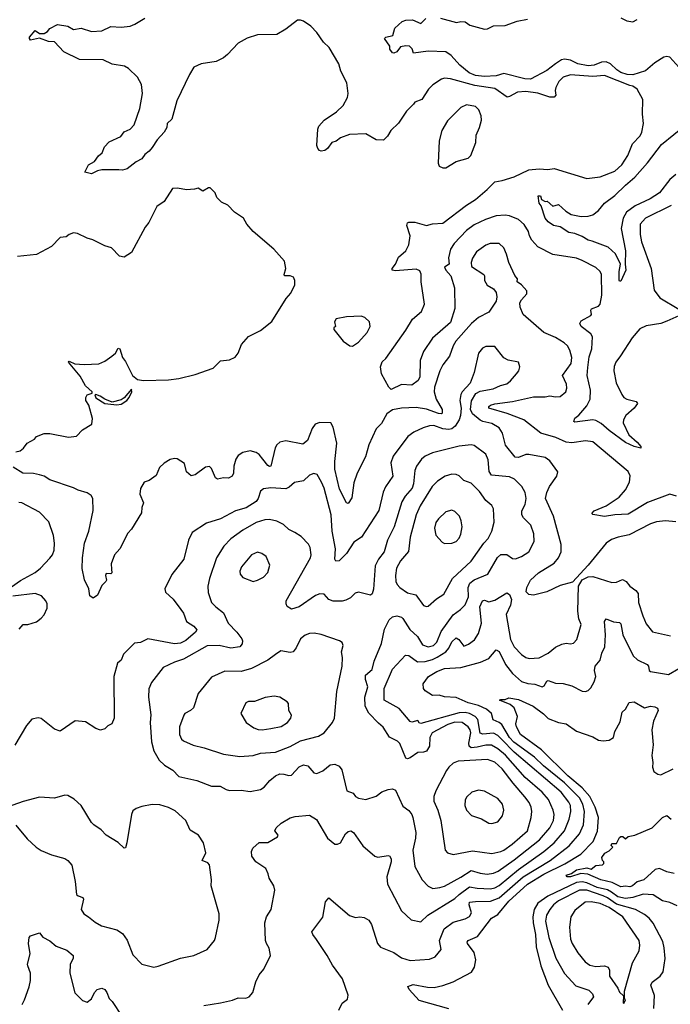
# Model space of a CAD drawing. Extents: x 2056909 to 2160450, y 827444 to 1016825.
# Tile 423 of 501: x 2082681 to 2087068, y 1001565 to 1008203. Entities that reach past the tile are written whole.
import ezdxf

# ---------------------------------------------------------------- set-up
doc = ezdxf.new("R2010")
doc.units = 0

msp = doc.modelspace()

# ---------------------------------------------------------------- linework, layer by layer
at = {"layer": '0CON10XD'}
for points in [[(2087125, 1006207.1), (2087045, 1006170.6), (2087003.3, 1006155), (2086905, 1006138.1), (2086862.2, 1006117.8), (2086811.3, 1006058.7), (2086732.6, 1005937.4), (2086700.4, 1005895), (2086689.2, 1005865), (2086687.9, 1005835), (2086704.1, 1005755), (2086740.5, 1005675), (2086755, 1005655.8), (2086774.6, 1005644.6), (2086837.9, 1005627.9), (2086846, 1005615), (2086824, 1005585), (2086769.4, 1005535), (2086753.6, 1005506.4), (2086751.1, 1005485), (2086787.5, 1005405), (2086844.2, 1005355), (2086870, 1005325), (2086870, 1005315), (2086825, 1005325.6), (2086765, 1005352.9), (2086655, 1005433.5), (2086601.3, 1005481.3), (2086565, 1005500.4), (2086545, 1005504.6), (2086425, 1005489.4), (2086418.6, 1005495), (2086425, 1005515.6), (2086452.1, 1005537.9), (2086505, 1005599.5), (2086527.8, 1005645), (2086530.7, 1005705), (2086508.5, 1005805), (2086511.7, 1005858.3), (2086520.7, 1005929.3), (2086540, 1005985), (2086543.2, 1006065), (2086532.5, 1006085), (2086468.1, 1006135), (2086457.1, 1006155), (2086467.9, 1006172.1), (2086532.4, 1006207.6), (2086536.9, 1006215), (2086531.9, 1006245), (2086537.3, 1006252.7), (2086585, 1006272.1), (2086594.7, 1006285.3), (2086607.5, 1006345), (2086604.6, 1006484.6), (2086595.3, 1006505.3), (2086565, 1006532.5), (2086475, 1006580), (2086435, 1006594.4), (2086275, 1006620.7), (2086175, 1006671.5), (2086135, 1006716.9), (2086119.6, 1006745), (2086112.2, 1006775), (2086082.1, 1006822.1), (2086044.7, 1006854.7), (2085985, 1006880.9), (2085955, 1006885.3), (2085895, 1006879.4), (2085822.7, 1006855), (2085745, 1006818.8), (2085695, 1006781.9), (2085610, 1006695), (2085585.9, 1006655), (2085572.6, 1006597.4), (2085576.2, 1006555), (2085546.2, 1006533.8), (2085554.4, 1006515), (2085588.5, 1006475), (2085613.3, 1006395), (2085614.4, 1006255), (2085585, 1006161.9), (2085465.5, 1006055), (2085404.2, 1005965.8), (2085381.8, 1005905), (2085379.1, 1005795), (2085369.1, 1005770.9), (2085325, 1005738), (2085255, 1005742.5), (2085185, 1005710.3), (2085170, 1005725), (2085119.7, 1005815), (2085113.1, 1005863.1), (2085124.2, 1005895.8), (2085150.5, 1005919.5), (2085285, 1006109.2), (2085330.9, 1006185), (2085390, 1006235), (2085410.9, 1006285), (2085388.8, 1006435), (2085388.2, 1006488.2), (2085379.3, 1006509.3), (2085355, 1006521.6), (2085215, 1006508.8), (2085192.5, 1006515), (2085192.5, 1006525), (2085216.1, 1006553.9), (2085235, 1006602), (2085284.2, 1006645), (2085306, 1006684), (2085313.5, 1006745), (2085291.1, 1006815), (2085295, 1006832.5), (2085305, 1006838), (2085345, 1006836.7), (2085425, 1006815.6), (2085465, 1006826.5), (2085535, 1006830), (2085693.1, 1006953.1), (2085755, 1006991.5), (2085833.1, 1007056.9), (2085885, 1007110), (2085935, 1007117.8), (2086015, 1007142.7), (2086115, 1007191.1), (2086185, 1007197.1), (2086242.1, 1007192.1), (2086285, 1007198.9), (2086505, 1007132.9), (2086595, 1007144.5), (2086695, 1007181.5), (2086740.5, 1007225), (2086782.1, 1007287.9), (2086813.5, 1007365), (2086865, 1007420.8), (2086876.7, 1007445), (2086888, 1007502), (2086881.4, 1007565), (2086882.5, 1007665), (2086844.6, 1007734.6), (2086815, 1007754.5), (2086795, 1007758.2), (2086625, 1007826.1), (2086545, 1007820.3), (2086395, 1007830.8), (2086345, 1007814.4), (2086315.6, 1007785), (2086295.4, 1007745), (2086292, 1007725), (2086297.3, 1007695), (2086285, 1007680), (2086255, 1007681.5), (2086175, 1007708), (2086095, 1007718.8), (2086038.8, 1007715), (2085985, 1007684.4), (2085968.7, 1007681.3), (2085885, 1007739.7), (2085749.5, 1007759.5), (2085585, 1007804.4), (2085545, 1007808), (2085525, 1007802), (2085467, 1007763), (2085437.5, 1007735), (2085392, 1007665), (2085345, 1007645.8), (2085336.6, 1007633.4), (2085290, 1007585), (2085235.6, 1007505), (2085183.6, 1007456.4), (2085161.7, 1007418.3), (2085135, 1007391.2), (2085085, 1007392.5), (2085015, 1007434.3), (2084905, 1007429.5), (2084844.6, 1007405.4), (2084815, 1007383.3), (2084785, 1007374.3), (2084755.8, 1007335), (2084738.3, 1007321.7), (2084715, 1007315.7), (2084701.7, 1007321.7), (2084690.8, 1007335), (2084685.8, 1007355), (2084690.8, 1007465), (2084698, 1007485), (2084734.4, 1007525.6), (2084817.9, 1007582.1), (2084862.9, 1007625), (2084892, 1007678), (2084897.1, 1007705), (2084887, 1007777), (2084846.9, 1007855), (2084833.3, 1007905), (2084767.3, 1008015), (2084730.7, 1008050.7), (2084685, 1008115.8), (2084645, 1008158.6), (2084595, 1008193.1), (2084575, 1008200), (2084555, 1008198.6), (2084475, 1008138.2), (2084415, 1008102.2), (2084285, 1008100), (2084215, 1008078.5), (2084155, 1008043.8), (2084083, 1007967), (2084055, 1007945.3), (2084005, 1007920.5), (2083905, 1007904.2), (2083855, 1007882), (2083825, 1007833.3), (2083740.6, 1007655), (2083707.2, 1007532.8), (2083676.4, 1007503.6), (2083672.5, 1007475), (2083655, 1007444), (2083607.6, 1007392.4), (2083575, 1007340), (2083555, 1007316), (2083525.5, 1007294.5), (2083505.5, 1007264.5), (2083466.7, 1007245), (2083405, 1007196.7), (2083375, 1007188.8), (2083350.7, 1007190.7), (2083235, 1007190), (2083205, 1007184), (2083165, 1007163.3), (2083120, 1007175), (2083146.1, 1007223.9), (2083185, 1007246.7), (2083213.3, 1007285), (2083236.7, 1007305), (2083253.9, 1007346.1), (2083285, 1007380), (2083363.3, 1007415), (2083385, 1007446.2), (2083425.6, 1007464.4), (2083453.8, 1007495), (2083491.4, 1007605), (2083509.5, 1007705), (2083502.5, 1007765), (2083476.2, 1007815), (2083414.5, 1007874.5), (2083388.3, 1007888.3), (2083303.7, 1007903.7), (2083245, 1007931.5), (2083083.3, 1007935), (2082978.8, 1007985), (2082915, 1008054), (2082875, 1008056), (2082815, 1008078.8), (2082755, 1008064), (2082746.7, 1008075), (2082747.5, 1008085), (2082785, 1008130), (2082815, 1008110), (2082845, 1008108.8), (2082867.7, 1008122.3), (2082885, 1008143.3), (2082935, 1008170), (2083005, 1008160), (2083045, 1008136.2), (2083095, 1008145.7), (2083165, 1008122.5), (2083235, 1008127.5), (2083295, 1008156.2), (2083365, 1008152), (2083425, 1008159.2), (2083458.3, 1008171.7), (2083525, 1008213.3)], [(2086295, 1007905.3), (2086235, 1007860.4), (2086125, 1007801.6), (2086086.7, 1007805), (2085945, 1007840.4), (2085895, 1007824.1), (2085815, 1007819.4), (2085755, 1007827.5), (2085712.7, 1007845), (2085648.8, 1007895), (2085590.9, 1007960.9), (2085555, 1007987.1), (2085435, 1007990), (2085337.5, 1007977.5), (2085327, 1008007), (2085310, 1008025), (2085285, 1008027.5), (2085249.3, 1008020.7), (2085225, 1007986.7), (2085205, 1007976.7), (2085195, 1007980), (2085177.5, 1008005), (2085177.5, 1008025), (2085140, 1008075), (2085150, 1008085), (2085197.5, 1008095), (2085210, 1008145), (2085259.5, 1008190.5), (2085285, 1008200), (2085330.7, 1008200.7), (2085385, 1008177.5), (2085419.3, 1008210.7)], [(2085517.5, 1008212.5), (2085627, 1008183), (2085655, 1008190), (2085685, 1008187.5), (2085716.1, 1008166.1), (2085815, 1008138), (2085835, 1008140), (2085875, 1008161.2), (2085955, 1008163.3), (2086035, 1008193.8), (2086105, 1008206)], [(2086735, 1008216.2), (2086775, 1008194.3), (2086815, 1008187.5), (2086843.8, 1008205)], [(2087145, 1007861.1), (2087065, 1007949.4), (2087045, 1007954.4), (2087025, 1007949.5), (2086965, 1007912.6), (2086901.4, 1007858.6), (2086815, 1007830), (2086776.7, 1007833.3), (2086735, 1007847.4), (2086706.9, 1007865), (2086664.9, 1007904.9), (2086635, 1007919.1), (2086605, 1007916.2), (2086555, 1007895.2), (2086515, 1007892.6), (2086445, 1007904.5), (2086395, 1007928.8), (2086355, 1007937.2), (2086335, 1007931.9), (2086295, 1007905.3)], [(2085555, 1007203.3), (2085625, 1007247.5), (2085705, 1007268.8), (2085722.7, 1007287.3), (2085756, 1007375), (2085758, 1007425), (2085782, 1007475), (2085795.8, 1007525), (2085792.5, 1007555), (2085777.5, 1007595), (2085755, 1007617.8), (2085695, 1007628.2), (2085655, 1007611.4), (2085565, 1007520), (2085527.5, 1007455), (2085510, 1007385), (2085502.5, 1007235), (2085510, 1007215), (2085533.9, 1007203.9), (2085555, 1007203.3)], [(2087105, 1007160), (2087066, 1007125), (2086995.4, 1007035), (2086931.5, 1006995), (2086831.3, 1006948.7), (2086772.5, 1006905), (2086750, 1006865), (2086737.8, 1006795), (2086766.8, 1006645), (2086764, 1006555), (2086769.2, 1006515), (2086735, 1006440), (2086725, 1006440), (2086724.2, 1006445), (2086723.3, 1006505), (2086732.9, 1006555), (2086698.5, 1006625), (2086649, 1006669), (2086540.5, 1006710.5), (2086515, 1006717.1), (2086475, 1006741.2), (2086425, 1006760.5), (2086385, 1006768), (2086325, 1006806), (2086280, 1006815), (2086245, 1006840), (2086224.3, 1006865), (2086197.3, 1006947.3), (2086183.3, 1006965), (2086177.5, 1007015), (2086192.5, 1007015), (2086200.7, 1006990.7), (2086225, 1006977.5), (2086238.3, 1006978.3), (2086275, 1006946.7), (2086315, 1006956.2), (2086362.7, 1006912.7), (2086399.5, 1006889.5), (2086466.8, 1006876.8), (2086515, 1006877.8), (2086545, 1006887.5), (2086585, 1006916.9), (2086625, 1006966.9), (2086695, 1007017.1), (2086765, 1007088), (2086828.7, 1007141.3), (2086915, 1007237.8), (2087009.7, 1007360.3), (2087174.2, 1007495.8)], [(2083865, 1005810.8), (2083985, 1005853.8), (2084035, 1005902.5), (2084095, 1005908.8), (2084135, 1005926.7), (2084153.8, 1005955), (2084177.7, 1006012.3), (2084225, 1006066.7), (2084305, 1006108), (2084381.7, 1006168.3), (2084477.7, 1006322.3), (2084510.5, 1006359.5), (2084536.7, 1006415), (2084536.7, 1006445), (2084527.7, 1006467.7), (2084505.7, 1006475.7), (2084466.4, 1006476.4), (2084463.8, 1006485), (2084476.7, 1006525), (2084466.7, 1006575), (2084395.7, 1006655.7), (2084256.2, 1006775), (2084213.8, 1006825), (2084191.2, 1006865), (2084128.8, 1006905), (2084085, 1006952.5), (2084042.5, 1006972.5), (2084010, 1007005), (2084000, 1007035), (2083965, 1007070), (2083955, 1007070), (2083915, 1007047.5), (2083885, 1007067.5), (2083860.7, 1007059.3), (2083805, 1007056.2), (2083745, 1007067.5), (2083712.5, 1007065), (2083655, 1006976.2), (2083605, 1006943.3), (2083552.5, 1006835), (2083527.5, 1006805), (2083436.1, 1006633.9), (2083385, 1006602.5), (2083355, 1006607.5), (2083300, 1006665), (2083255, 1006677.5), (2083175, 1006718.8), (2083135, 1006730), (2083071.7, 1006761.7), (2083045, 1006765.8), (2083015, 1006753.8), (2082995, 1006738), (2082955, 1006733.8), (2082895.6, 1006674.4), (2082795, 1006620), (2082665.6, 1006605.6)], [(2087075, 1006950.5), (2086901.4, 1006865), (2086865.6, 1006825), (2086865.4, 1006755), (2086873.9, 1006705), (2086938.8, 1006525), (2086959.1, 1006379.1), (2086998.3, 1006328.3), (2087125, 1006251.4)], [(2087110, 1004990), (2087065, 1005004.5), (2086915, 1004948.9), (2086785, 1004868.5), (2086695, 1004865.4), (2086625, 1004854.4), (2086546.4, 1004866.4), (2086540, 1004875), (2086555, 1004891.2), (2086635, 1004925.6), (2086722.5, 1004985), (2086765, 1005032.5), (2086792.9, 1005085), (2086797, 1005127), (2086785, 1005156.2), (2086545, 1005356.9), (2086495.4, 1005364.6), (2086405, 1005349.2), (2086366, 1005355), (2086296, 1005386), (2086195, 1005414.6), (2086080, 1005505), (2085967.6, 1005547.6), (2085843.6, 1005585), (2085843.6, 1005595), (2085855, 1005603.6), (2085885, 1005614), (2086005, 1005629.5), (2086145, 1005660.4), (2086225, 1005660.5), (2086255, 1005666.4), (2086295, 1005660), (2086325, 1005663.5), (2086364.2, 1005695), (2086371.1, 1005718.9), (2086368.9, 1005745), (2086341.1, 1005805), (2086399.5, 1005885), (2086403.6, 1005925), (2086390.6, 1005975), (2086374.2, 1006005), (2086352.5, 1006025), (2086295, 1006060.5), (2086214.7, 1006094.7), (2086075.6, 1006215), (2086056.1, 1006263.9), (2086054, 1006295), (2086063.8, 1006315), (2086100.8, 1006355), (2086100.6, 1006375), (2086065.4, 1006415.4), (2086036.7, 1006435), (2086037.5, 1006455), (2086019.3, 1006479.3), (2085978.6, 1006565), (2085963.2, 1006623.2), (2085945, 1006663.8), (2085913.5, 1006693.5), (2085854.1, 1006694.1), (2085825, 1006681.9), (2085761.7, 1006638.3), (2085734.3, 1006595), (2085725.6, 1006565), (2085728.6, 1006538.6), (2085811.2, 1006485), (2085816.2, 1006475), (2085814.2, 1006445), (2085833.5, 1006413.5), (2085875, 1006388.8), (2085894.5, 1006364.5), (2085899.5, 1006335), (2085892.9, 1006305), (2085845, 1006230.8), (2085775, 1006194.2), (2085728.1, 1006155), (2085622.2, 1006035), (2085604.4, 1006005), (2085580, 1005935), (2085534.4, 1005875), (2085514.6, 1005835), (2085478.9, 1005725), (2085476, 1005695), (2085489.6, 1005645), (2085529.2, 1005575), (2085529.8, 1005550.2), (2085524.5, 1005545.5), (2085505, 1005547.5), (2085425, 1005577.3), (2085355, 1005588.4), (2085255, 1005584.5), (2085195, 1005571.8), (2085156.4, 1005545), (2085119.8, 1005480.2), (2085084.2, 1005445), (2085035.9, 1005335.9), (2085012.5, 1005255), (2084956.9, 1005145), (2084935, 1005080), (2084920.6, 1004979.4), (2084895, 1004942), (2084884.4, 1004945), (2084837.4, 1005037.4), (2084806.1, 1005173.9), (2084805.7, 1005224.3), (2084818.7, 1005348.7), (2084794.2, 1005455), (2084778.8, 1005485), (2084705, 1005487.9), (2084673.1, 1005475), (2084652.6, 1005447.4), (2084621.1, 1005365), (2084589.4, 1005340.6), (2084475, 1005363.6), (2084435, 1005354.4), (2084415, 1005337.1), (2084404.1, 1005315.9), (2084375, 1005192), (2084365, 1005190), (2084355, 1005198.1), (2084319.8, 1005239.7), (2084295, 1005270.6), (2084275, 1005284.4), (2084234.3, 1005295.7), (2084185, 1005285.7), (2084155, 1005265.7), (2084139.1, 1005240.9), (2084125, 1005192.5), (2084123.3, 1005145), (2084114.5, 1005125.5), (2084088.3, 1005111.7), (2084055, 1005113.6), (2084015.8, 1005105.8), (2084000.8, 1005115), (2083975, 1005177.5), (2083960, 1005190), (2083935, 1005186.2), (2083865, 1005134.3), (2083837.7, 1005127.7), (2083806.2, 1005155), (2083791.7, 1005211.7), (2083742, 1005242), (2083725, 1005245.6), (2083695, 1005238.2), (2083655, 1005213.8), (2083622.7, 1005185), (2083600.5, 1005129.5), (2083555, 1005096.2), (2083520, 1005085), (2083495, 1005043.3), (2083491.8, 1005005), (2083516.2, 1004945), (2083503.8, 1004915), (2083501.7, 1004878.3), (2083435, 1004767.5), (2083409.3, 1004740.7), (2083356, 1004635), (2083320, 1004595), (2083297.5, 1004535), (2083299.3, 1004499.3), (2083302.5, 1004475), (2083295, 1004467.5), (2083265, 1004470), (2083260, 1004455), (2083267.5, 1004425), (2083262.5, 1004415), (2083235, 1004387.5), (2083205, 1004322.5), (2083177, 1004303), (2083155, 1004320), (2083146.2, 1004365), (2083117.3, 1004427.3), (2083103.2, 1004503.2), (2083104.6, 1004575), (2083118.2, 1004675), (2083147.5, 1004755), (2083175.8, 1004895), (2083173.8, 1004975), (2083163.3, 1004995), (2083135, 1005012.5), (2083075, 1005031.5), (2083045, 1005047.5), (2082885, 1005100.4), (2082845, 1005125.5), (2082815, 1005135.6), (2082775, 1005144.4), (2082703.3, 1005145), (2082636.6, 1005186.6)], [(2084925, 1006002.9), (2084965, 1006028.6), (2085025, 1006093.8), (2085044, 1006135), (2085040, 1006165), (2085007.5, 1006195), (2084983.6, 1006203.6), (2084885, 1006198.8), (2084815, 1006186.2), (2084803.6, 1006166.4), (2084810, 1006135), (2084800, 1006125), (2084800, 1006115), (2084862.5, 1006035), (2084907.5, 1006005), (2084925, 1006002.9)], [(2087105, 1004817.8), (2087035, 1004824.4), (2086975, 1004816.7), (2086935, 1004804.5), (2086790.2, 1004729.8), (2086716.7, 1004715), (2086671.7, 1004698.3), (2086635, 1004674.2), (2086514.2, 1004525.8), (2086408.3, 1004411.7), (2086325, 1004388.6), (2086235, 1004345.5), (2086145, 1004324.4), (2086115, 1004328), (2086096.2, 1004345), (2086100.8, 1004375), (2086125.7, 1004425), (2086178.6, 1004475), (2086285, 1004538.2), (2086315.3, 1004574.7), (2086332.1, 1004615), (2086332.9, 1004665), (2086280.8, 1004855), (2086227.1, 1004975), (2086235, 1005016), (2086254.7, 1005055.3), (2086304, 1005125), (2086308.8, 1005155), (2086255, 1005230), (2086225, 1005251.1), (2086115, 1005272.7), (2086095, 1005270.9), (2086045, 1005250.9), (2086023.1, 1005253.1), (2085956.8, 1005335), (2085937.5, 1005415), (2085915, 1005451.1), (2085865, 1005480.3), (2085805, 1005493.7), (2085785, 1005504.1), (2085735.4, 1005545), (2085720, 1005575), (2085727.7, 1005632.3), (2085757.8, 1005682.2), (2085785, 1005699.5), (2085874.6, 1005714.6), (2085922.7, 1005737.2), (2085965, 1005749.1), (2085991.1, 1005768.9), (2086031.4, 1005815), (2086045.8, 1005835), (2086053.3, 1005863.3), (2086043.8, 1005893.8), (2085975, 1005906.5), (2085945, 1005923.3), (2085885, 1006000), (2085825, 1005999.4), (2085801.7, 1005988.3), (2085775.4, 1005955), (2085745.3, 1005824.7), (2085717.9, 1005752.1), (2085665.8, 1005695), (2085656.7, 1005675), (2085649.4, 1005635), (2085658.5, 1005585), (2085653.1, 1005535), (2085644.1, 1005505), (2085616.5, 1005463.5), (2085595.9, 1005444.1), (2085575, 1005439.8), (2085535, 1005445.7), (2085473.5, 1005466.5), (2085444.7, 1005465.3), (2085402.1, 1005452.1), (2085337.8, 1005422.2), (2085297.7, 1005392.3), (2085199.8, 1005260.2), (2085183.3, 1005215), (2085196.5, 1005125), (2085147.1, 1005052.9), (2085131.4, 1005018.6), (2085101.9, 1004895), (2084985, 1004714), (2084935, 1004680.8), (2084885.5, 1004605), (2084835, 1004555.6), (2084812.7, 1004552.7), (2084805.8, 1004565), (2084811.6, 1004635), (2084787.7, 1004755), (2084781.9, 1004865), (2084735, 1005043.8), (2084715.5, 1005085), (2084686.2, 1005136.2), (2084665, 1005144.3), (2084635, 1005133.1), (2084595, 1005094.4), (2084535, 1005081.9), (2084499.2, 1005050.8), (2084475, 1005039.3), (2084374, 1005046), (2084325, 1005041.1), (2084304.6, 1005025.4), (2084290, 1004975), (2084276.2, 1004955), (2084208.8, 1004911.2), (2084137.3, 1004892.7), (2084035, 1004837.5), (2083941.1, 1004808.9), (2083845, 1004746), (2083818.6, 1004695), (2083788.6, 1004565), (2083706.8, 1004463.2), (2083660, 1004365), (2083665, 1004343.3), (2083717, 1004297), (2083767.5, 1004227.5), (2083785, 1004202), (2083806.7, 1004146.7), (2083855, 1004114.2), (2083875, 1004090), (2083867.1, 1004075), (2083801.1, 1004018.9), (2083765, 1003998.9), (2083725, 1003994.3), (2083545, 1004028.6), (2083495.8, 1004004.2), (2083455, 1004000), (2083382, 1003925), (2083365.5, 1003884.5), (2083340, 1003865), (2083316.9, 1003775), (2083317.5, 1003495), (2083302.5, 1003455), (2083275, 1003443.3), (2083255, 1003423.3), (2083225, 1003413.8), (2083195, 1003423.8), (2083125, 1003470), (2083055, 1003476.7), (2082955, 1003406.7), (2082915, 1003420), (2082825, 1003492.5), (2082805, 1003496.7), (2082763, 1003487), (2082726, 1003445), (2082647.6, 1003312.4)], [(2082655, 1005288.8), (2082683.6, 1005296.4), (2082705.9, 1005314.1), (2082731.7, 1005348.3), (2082780, 1005375), (2082795, 1005392.5), (2082845, 1005412.5), (2082885, 1005413.3), (2083009.5, 1005389.5), (2083063.9, 1005396.1), (2083105, 1005437.5), (2083167.5, 1005475), (2083172.5, 1005515), (2083146.7, 1005605), (2083127.5, 1005635), (2083126.7, 1005655), (2083136.4, 1005673.6), (2083170, 1005685), (2083168.8, 1005695), (2083123.9, 1005733.9), (2083088.8, 1005798.8), (2083010, 1005895), (2083015, 1005900), (2083053.9, 1005883.9), (2083115, 1005877.5), (2083215, 1005883.3), (2083255, 1005900), (2083302.5, 1005935), (2083326.7, 1005955), (2083345, 1005988.8), (2083356.2, 1005985), (2083373.3, 1005925), (2083395, 1005897.5), (2083441.2, 1005805), (2083475, 1005776.2), (2083515, 1005770.8), (2083685, 1005775.8), (2083755, 1005784.2), (2083865, 1005810.8)], [(2083335, 1005606.2), (2083365, 1005610.3), (2083402.9, 1005635), (2083420, 1005655), (2083436.9, 1005695), (2083435, 1005712.5), (2083385, 1005652.9), (2083365, 1005641.1), (2083305, 1005623.3), (2083254.5, 1005644.5), (2083223.3, 1005665), (2083195, 1005675.6), (2083187, 1005673), (2083193.5, 1005653.5), (2083255, 1005615.7), (2083335, 1005606.2)], [(2085466.2, 1002346.2), (2085515, 1002353.9), (2085545, 1002362.9), (2085655, 1002421.8), (2085725, 1002468), (2085785, 1002449.3), (2085833.6, 1002443.6), (2085875, 1002449.4), (2085907.8, 1002462.2), (2086015, 1002538.6), (2086185.9, 1002675), (2086256.6, 1002755), (2086281.6, 1002805), (2086284.7, 1002844.7), (2086279.3, 1002875), (2086247.5, 1002945), (2086203.9, 1002995), (2086090.6, 1003095), (2085956.6, 1003245), (2085905, 1003287.8), (2085861.5, 1003311.5), (2085825, 1003312.6), (2085765, 1003297.8), (2085725, 1003294.3), (2085712.6, 1003305), (2085710.4, 1003325), (2085722.2, 1003395), (2085718.1, 1003415), (2085705, 1003435.4), (2085664.2, 1003464.2), (2085615, 1003466.4), (2085568.5, 1003451.5), (2085462.5, 1003395), (2085447.4, 1003365), (2085444.1, 1003305), (2085425, 1003271.8), (2085405, 1003264.5), (2085365, 1003262.7), (2085315, 1003226.2), (2085295, 1003221.2), (2085285.4, 1003225.4), (2085243.8, 1003323.8), (2085228.2, 1003338.2), (2085175.8, 1003365.8), (2085133.1, 1003433.1), (2085099.6, 1003459.6), (2085035, 1003528.6), (2085010, 1003575), (2085009.1, 1003635), (2085027.9, 1003705), (2085013.9, 1003755), (2085013.6, 1003785), (2085057.6, 1003822.4), (2085071.3, 1003878.7), (2085121.6, 1003998.4), (2085142.1, 1004095), (2085172.5, 1004157.5), (2085195, 1004177.8), (2085225, 1004183.3), (2085254.6, 1004174.6), (2085265.3, 1004165.3), (2085312.8, 1004092.8), (2085364.6, 1004045), (2085398, 1003988), (2085435, 1003974.2), (2085472.5, 1003985), (2085493.7, 1004006.3), (2085522.6, 1004077.4), (2085605, 1004191.5), (2085654.1, 1004225.9), (2085685, 1004258.1), (2085708.2, 1004311.8), (2085705.2, 1004375), (2085716.2, 1004403.8), (2085745, 1004426.8), (2085836.7, 1004465), (2085903, 1004577), (2085925, 1004598.2), (2085965, 1004598.5), (2086005, 1004571.4), (2086025, 1004568.9), (2086065, 1004584.4), (2086113.8, 1004615), (2086150.6, 1004685), (2086147.5, 1004737.5), (2086126.9, 1004795), (2086077.3, 1004845), (2086066.9, 1004865), (2086067.9, 1004892.1), (2086088.8, 1004935), (2086096.8, 1004975), (2086088.9, 1005015), (2086066.9, 1005056.9), (2086017.5, 1005105), (2085985, 1005121.5), (2085861.7, 1005131.7), (2085847.1, 1005157.1), (2085840.5, 1005235), (2085823.6, 1005273.6), (2085745, 1005331.9), (2085725, 1005337.8), (2085645, 1005327.3), (2085465, 1005282.7), (2085415, 1005259.4), (2085390.2, 1005239.8), (2085357.4, 1005192.6), (2085345, 1005163.8), (2085335.8, 1005075), (2085327.1, 1005045), (2085279.9, 1004990.1), (2085257.4, 1004952.6), (2085206.1, 1004783.9), (2085160.7, 1004695), (2085138.5, 1004615), (2085100, 1004565), (2085078.7, 1004521.3), (2085066.1, 1004363.9), (2085056.9, 1004333.1), (2085046.8, 1004323.2), (2084965, 1004344.2), (2084943.1, 1004336.9), (2084910.8, 1004305), (2084880.6, 1004289.4), (2084855, 1004282.7), (2084795, 1004283.5), (2084765, 1004294.4), (2084735, 1004329.4), (2084705, 1004332.7), (2084675, 1004320.4), (2084565, 1004244.6), (2084515, 1004228.6), (2084485, 1004246.7), (2084477.5, 1004265), (2084478.1, 1004285), (2084641.5, 1004575), (2084646.7, 1004595), (2084640.6, 1004645), (2084628.3, 1004668.3), (2084579.3, 1004719.3), (2084536.8, 1004746.8), (2084496.2, 1004765), (2084459.8, 1004799.8), (2084415, 1004823.1), (2084365, 1004834.4), (2084335, 1004831.2), (2084275, 1004813.1), (2084185, 1004762.7), (2084105.9, 1004704.1), (2084056.6, 1004653.4), (2084008.2, 1004575), (2083961.1, 1004435), (2083950.6, 1004385), (2083951.3, 1004341.3), (2083974.3, 1004275), (2084002.9, 1004245), (2084055.5, 1004205), (2084087.8, 1004135), (2084144.4, 1004075), (2084178.6, 1004028.6), (2084184.4, 1004015), (2084182.2, 1003995), (2084165, 1003974.5), (2084105, 1003966.5), (2084025.3, 1003984.7), (2083945, 1003982.2), (2083785, 1003890.9), (2083725, 1003871.1), (2083648.8, 1003835), (2083570.8, 1003735), (2083553, 1003693), (2083549.1, 1003635), (2083566.4, 1003516.4), (2083560.4, 1003465), (2083570.4, 1003335), (2083584.7, 1003274.7), (2083621.1, 1003211.1), (2083658.3, 1003178.3), (2083714.6, 1003144.6), (2083755, 1003101.4), (2083875, 1003074.3), (2083975, 1003035.6), (2084032.5, 1003035), (2084072.4, 1003012.4), (2084095, 1003006.9), (2084175, 1003010), (2084235, 1003000), (2084305, 1003013.5), (2084330.2, 1003029.8), (2084368.9, 1003075), (2084405, 1003105.5), (2084435, 1003119.5), (2084462.7, 1003117.3), (2084495, 1003108.1), (2084515, 1003111.1), (2084565, 1003166.9), (2084595, 1003178.6), (2084625, 1003172.5), (2084665, 1003125.8), (2084685, 1003120.6), (2084725, 1003140), (2084775, 1003178.9), (2084805, 1003184.4), (2084835, 1003170), (2084852.5, 1003145), (2084888.1, 1003005), (2084928.7, 1002988.7), (2084946.4, 1002966.4), (2084965, 1002955.6), (2085015, 1002945.6), (2085085, 1002967.8), (2085122.2, 1002997.8), (2085165, 1003014.4), (2085195, 1003018.1), (2085215, 1003009.2), (2085265, 1002900), (2085305, 1002870.8), (2085325.6, 1002845), (2085332.7, 1002825), (2085352.8, 1002722.8), (2085350.9, 1002685), (2085331.2, 1002605), (2085345, 1002493.3), (2085394.4, 1002405), (2085435, 1002362.2), (2085466.2, 1002346.2)], [(2085425, 1004246), (2085435, 1004250), (2085491.3, 1004298.7), (2085540.2, 1004329.8), (2085599.6, 1004435), (2085725, 1004552.7), (2085811.1, 1004675), (2085840, 1004705), (2085864.3, 1004755), (2085880, 1004815), (2085875.5, 1004905.5), (2085865, 1004928), (2085825, 1004962.5), (2085782.1, 1005022.1), (2085725, 1005078.5), (2085675, 1005096.4), (2085645, 1005128.5), (2085625, 1005137.5), (2085595, 1005138.9), (2085550, 1005125), (2085497.4, 1005092.6), (2085463.2, 1005056.8), (2085380.9, 1004925), (2085354.1, 1004865), (2085313.9, 1004715), (2085301.8, 1004618.2), (2085250, 1004555), (2085222.3, 1004505), (2085214.6, 1004455), (2085217.5, 1004415), (2085225.6, 1004395), (2085244, 1004374), (2085295, 1004338.8), (2085352, 1004325), (2085405, 1004253.8), (2085425, 1004246)], [(2082586.6, 1004353.4), (2082687.3, 1004422.7), (2082785, 1004476.9), (2082820.8, 1004505), (2082885, 1004572), (2082902.5, 1004595), (2082913.2, 1004626.8), (2082915.5, 1004674.5), (2082909.1, 1004725), (2082878.6, 1004818.6), (2082815, 1004882.9), (2082695, 1004945.6), (2082675, 1004947.1)], [(2085545, 1004672), (2085595, 1004674), (2085625, 1004686), (2085645, 1004708), (2085656.7, 1004735), (2085664.4, 1004785), (2085658.9, 1004825), (2085647.5, 1004855), (2085615, 1004887.5), (2085595, 1004897.1), (2085555.5, 1004884.5), (2085505, 1004838), (2085486.4, 1004813.6), (2085478.1, 1004775), (2085487.6, 1004727.6), (2085529.7, 1004679.7), (2085545, 1004672)], [(2084255, 1004416.2), (2084285, 1004424), (2084324.2, 1004445.8), (2084354.1, 1004475.9), (2084368.8, 1004525), (2084344.2, 1004584.2), (2084313.3, 1004605), (2084285, 1004614.2), (2084244.3, 1004595), (2084177.8, 1004515), (2084164.4, 1004485), (2084167.1, 1004465), (2084185, 1004442.9), (2084255, 1004416.2)], [(2084539.4, 1002830.6), (2084635, 1002841.2), (2084682.3, 1002812.3), (2084756.4, 1002686.4), (2084805, 1002645.8), (2084825, 1002644.2), (2084843.8, 1002655), (2084878.6, 1002715), (2084895, 1002729.4), (2084915, 1002734), (2084933, 1002723), (2084994.6, 1002634.6), (2085075, 1002564.2), (2085095, 1002557.5), (2085165, 1002569.2), (2085175.7, 1002565.7), (2085185.5, 1002545.5), (2085185.6, 1002525.6), (2085155.7, 1002425), (2085160.8, 1002375), (2085255.5, 1002195), (2085320, 1002135), (2085385, 1002121.2), (2085433.1, 1002166.9), (2085615, 1002278.7), (2085644, 1002306), (2085715, 1002357.2), (2085765, 1002348.5), (2085855, 1002344.3), (2085885, 1002349.8), (2085915, 1002365.2), (2086045, 1002474.8), (2086215.3, 1002595), (2086285, 1002653.6), (2086355, 1002733.8), (2086386.7, 1002813.3), (2086396.7, 1002865), (2086394.8, 1002905), (2086385, 1002927.5), (2086332.1, 1002995), (2086015, 1003264.5), (2085931.2, 1003351.2), (2085905, 1003378.4), (2085875, 1003392.3), (2085805, 1003387.4), (2085785, 1003393.5), (2085770.7, 1003485), (2085752.2, 1003505), (2085715, 1003526.5), (2085685, 1003532.9), (2085645, 1003529.8), (2085385, 1003457.3), (2085375, 1003462), (2085365, 1003479.2), (2085325, 1003468), (2085315, 1003472), (2085239.9, 1003559.9), (2085139.6, 1003615), (2085138.1, 1003695), (2085194.8, 1003825.2), (2085281.9, 1003918.1), (2085305, 1003915.6), (2085363.8, 1003873.8), (2085415, 1003875.7), (2085465, 1003888.8), (2085495.4, 1003904.6), (2085555, 1003941.4), (2085574.3, 1003965.7), (2085595, 1004008.2), (2085625, 1004035.5), (2085643.1, 1004025), (2085675, 1003980.6), (2085707.6, 1003992.4), (2085747.1, 1004022.9), (2085774.6, 1004065), (2085794.7, 1004135.3), (2085783.3, 1004245), (2085801.4, 1004285), (2085815, 1004288.6), (2085845, 1004278.5), (2085885, 1004288.9), (2085965, 1004339.2), (2085985, 1004328.8), (2085996.4, 1004295), (2085990.3, 1004255), (2085962.1, 1004192.1), (2085990.4, 1004025), (2086016.4, 1003975), (2086065, 1003922.5), (2086095, 1003902.7), (2086116.4, 1003896.4), (2086185, 1003900), (2086245, 1003932.1), (2086295, 1003972.1), (2086337.6, 1003992.4), (2086365, 1004000.6), (2086395, 1003996), (2086415, 1004000), (2086438.6, 1004025), (2086466.4, 1004126.4), (2086451.1, 1004165), (2086444.5, 1004214.5), (2086450, 1004385), (2086475, 1004427.5), (2086515, 1004446.7), (2086545, 1004448.8), (2086675, 1004408.6), (2086705, 1004411.4), (2086745, 1004428.9), (2086771.4, 1004415), (2086795, 1004384.4), (2086834.7, 1004354.7), (2086850.9, 1004335), (2086854.4, 1004275), (2086881.9, 1004185), (2086905, 1004131.2), (2086947.1, 1004077.1), (2087068.8, 1004048.8)], [(2082676.7, 1004095), (2082704.3, 1004125.7), (2082735, 1004125.8), (2082795, 1004144.2), (2082825, 1004168), (2082845, 1004191.2), (2082865.6, 1004235), (2082865.6, 1004265), (2082857.8, 1004285), (2082827.8, 1004317.8), (2082785, 1004335.3), (2082635, 1004316.9)], [(2086107.4, 1003727.4), (2086153.9, 1003723.9), (2086205, 1003705.7), (2086217.9, 1003712.1), (2086235, 1003744.2), (2086245, 1003748.1), (2086295, 1003730.4), (2086345, 1003727.5), (2086405, 1003713.3), (2086475, 1003676), (2086496.1, 1003673.9), (2086515, 1003681.2), (2086531.7, 1003698.3), (2086555, 1003740), (2086565.5, 1003775), (2086558.1, 1003815), (2086561.4, 1003845), (2086594.2, 1003885.8), (2086606.9, 1003933.1), (2086626.9, 1003975), (2086631.3, 1004055), (2086624.5, 1004145.5), (2086635, 1004164), (2086685, 1004143.1), (2086725, 1004139.2), (2086735, 1004130), (2086749.2, 1004055), (2086818.5, 1003915), (2086846.9, 1003886.9), (2086913.1, 1003855), (2086921.9, 1003845), (2086926.7, 1003815), (2086935, 1003808.8), (2087055, 1003788.9), (2087125, 1003828.1)], [(2084165, 1003236.2), (2084255, 1003243.2), (2084305, 1003257.4), (2084405, 1003264.6), (2084505.8, 1003304.2), (2084575, 1003340.7), (2084696.2, 1003373.8), (2084735, 1003395.8), (2084791.4, 1003465), (2084804.4, 1003495), (2084820, 1003675), (2084855.7, 1003845), (2084857.7, 1003902.3), (2084851.7, 1003941.7), (2084862, 1003985), (2084855, 1004003.3), (2084837.5, 1004015), (2084715, 1004058.5), (2084666.3, 1004066.3), (2084635, 1004064.5), (2084606.7, 1004053.3), (2084575, 1004028.6), (2084545, 1003968), (2084525, 1003941.4), (2084505, 1003936.9), (2084442.7, 1003947.3), (2084406.7, 1003923.3), (2084355, 1003885.8), (2084245, 1003828.1), (2084175, 1003808.5), (2084065, 1003811.8), (2083975, 1003770.5), (2083885, 1003660), (2083852, 1003565), (2083833, 1003547), (2083795, 1003526), (2083787.5, 1003515), (2083758.6, 1003435), (2083758.6, 1003385), (2083772.8, 1003352.8), (2083785, 1003341.4), (2083851.3, 1003311.3), (2083925.4, 1003295.4), (2084055, 1003250.6), (2084165, 1003236.2)], [(2084833.3, 1001525), (2084855, 1001572.5), (2084890.7, 1001599.3), (2084896.1, 1001626.1), (2084857, 1001737), (2084789.3, 1001829.3), (2084755, 1001893.8), (2084682.1, 1002002.1), (2084657.5, 1002035), (2084652, 1002055), (2084725, 1002153.3), (2084743, 1002257), (2084765, 1002283.3), (2084904.3, 1002164.3), (2084945, 1002150), (2084975, 1002154), (2085005, 1002150), (2085035, 1002132), (2085054.4, 1002104.4), (2085094.3, 1001975), (2085115, 1001950), (2085205, 1001914.4), (2085255, 1001878.1), (2085315, 1001860.5), (2085445, 1001869.4), (2085483.3, 1001885), (2085524.2, 1001935), (2085512.9, 1001995), (2085542.7, 1002075), (2085605, 1002120), (2085685, 1002140.9), (2085715, 1002157.5), (2085727, 1002183), (2085712.6, 1002235), (2085714.6, 1002255), (2085755, 1002258.6), (2085855, 1002259.6), (2085915, 1002282.1), (2086075, 1002424.1), (2086257.2, 1002535), (2086385.8, 1002634.2), (2086455.9, 1002714.1), (2086482.5, 1002775), (2086489.5, 1002865), (2086477.3, 1002915), (2086455, 1002956.2), (2086355, 1003057.6), (2086213.2, 1003173.2), (2086152.4, 1003232.4), (2086012.3, 1003332.3), (2085984.8, 1003365), (2085931.7, 1003451.7), (2085915, 1003465.9), (2085872.8, 1003482.8), (2085862.7, 1003525), (2085829.2, 1003555), (2085775, 1003579.3), (2085705, 1003597.8), (2085625, 1003634.4), (2085545, 1003637.5), (2085509.1, 1003649.1), (2085465, 1003648), (2085415, 1003679.2), (2085404.4, 1003695), (2085402, 1003725), (2085438.1, 1003775), (2085495, 1003809.6), (2085545, 1003830), (2085655, 1003835.5), (2085788.1, 1003871.9), (2085845, 1003895.7), (2085895, 1003956), (2085915, 1003944.3), (2085956.3, 1003856.3), (2086005.2, 1003795.2), (2086065, 1003741.4), (2086107.4, 1003727.4)], [(2084315, 1003415.5), (2084375, 1003424.4), (2084445, 1003437.5), (2084486, 1003465), (2084508.8, 1003495), (2084513.3, 1003515), (2084496.1, 1003546.1), (2084493.2, 1003593.2), (2084485.4, 1003605.4), (2084435, 1003635.6), (2084397.6, 1003642.4), (2084337.2, 1003632.8), (2084265, 1003607.1), (2084225, 1003607.5), (2084205, 1003598), (2084173.3, 1003525), (2084208.8, 1003465), (2084258.9, 1003428.9), (2084288.9, 1003418.9), (2084315, 1003415.5)], [(2085575, 1001534), (2085375, 1001591.5), (2085307.5, 1001665), (2085298.8, 1001685), (2085335, 1001698.2), (2085431.7, 1001681.7), (2085475, 1001678.9), (2085535, 1001692.1), (2085605, 1001717.3), (2085728.2, 1001781.8), (2085748.9, 1001815), (2085755.8, 1001865.8), (2085745.3, 1001915.3), (2085700.5, 1001975), (2085698.1, 1001985), (2085704.2, 1001995), (2085768.1, 1002021.9), (2085863.4, 1002146.6), (2085905, 1002171.2), (2085980.1, 1002259.9), (2086106.2, 1002375), (2086215, 1002442.3), (2086357.6, 1002512.4), (2086465, 1002578.2), (2086547.3, 1002662.7), (2086577.2, 1002732.8), (2086583.2, 1002825), (2086562.6, 1002895), (2086525.8, 1002965.8), (2086474.2, 1003024.2), (2086377.2, 1003105), (2086200.6, 1003280.6), (2086058.5, 1003385), (2086030.4, 1003435), (2086027.5, 1003455), (2086038.1, 1003505), (2086015.6, 1003565), (2085987.4, 1003587.4), (2085916.7, 1003615), (2085925, 1003621.2), (2085955, 1003620), (2085978.3, 1003631.7), (2086045, 1003620), (2086144.5, 1003575), (2086214, 1003524), (2086245, 1003491.4), (2086314, 1003466), (2086365, 1003457.1), (2086435, 1003405.6), (2086545, 1003368.1), (2086585, 1003347.1), (2086615, 1003342), (2086655, 1003345.8), (2086685.8, 1003365), (2086694.3, 1003405), (2086730.5, 1003469.5), (2086742.5, 1003535), (2086766.7, 1003555), (2086791.2, 1003598.8), (2086825, 1003603.8), (2086895, 1003564), (2086935, 1003575.6), (2086965, 1003570), (2086981.2, 1003561.2), (2086986.1, 1003546.1), (2086954.4, 1003475), (2086944.6, 1003415.4), (2086952.2, 1003315), (2086942.7, 1003242.7), (2086951.4, 1003195), (2086947.5, 1003165), (2086956.2, 1003135), (2086985, 1003116), (2087005, 1003112), (2087087.9, 1003152.1)], [(2085605, 1002574.4), (2085735, 1002600.9), (2085865, 1002581.5), (2085925, 1002594.7), (2085945, 1002604.6), (2086002.9, 1002645), (2086106, 1002735), (2086130.7, 1002825), (2086134.6, 1002865), (2086130, 1002895), (2086116.9, 1002925), (2086088.2, 1002965), (2086008.4, 1003055), (2085935, 1003153.2), (2085885, 1003196.8), (2085835, 1003215.9), (2085636.7, 1003203.3), (2085605, 1003190), (2085575.5, 1003164.5), (2085558.9, 1003141.1), (2085487.8, 1003005), (2085474.6, 1002965.4), (2085474.7, 1002934.7), (2085500.9, 1002875), (2085520.9, 1002805), (2085550, 1002605), (2085565.6, 1002585.6), (2085605, 1002574.4)], [(2083585, 1001816.2), (2083615, 1001822), (2083765, 1001875.6), (2083855.5, 1001894.5), (2083945.8, 1001935), (2083994.4, 1001995), (2084002.5, 1002015), (2084027.2, 1002132.8), (2084026.7, 1002175), (2083971.9, 1002365), (2083974.4, 1002405), (2083960.6, 1002505), (2083950.2, 1002520.2), (2083910.6, 1002535), (2083935.5, 1002585.5), (2083919.4, 1002655), (2083886.1, 1002706.1), (2083829.7, 1002739.7), (2083802.5, 1002805), (2083728.8, 1002868.8), (2083685, 1002892), (2083625, 1002910), (2083575, 1002912.5), (2083505, 1002899.2), (2083466.7, 1002885), (2083445, 1002868.8), (2083434.3, 1002845.7), (2083403, 1002653), (2083395, 1002620), (2083385, 1002617.5), (2083345, 1002656.7), (2083265, 1002706.7), (2083230.5, 1002740.5), (2083180, 1002775), (2083165, 1002790), (2083095, 1002906.2), (2083048.8, 1002948.8), (2083005, 1002972.5), (2082985, 1002974.2), (2082915, 1002955.6), (2082815, 1002961.1), (2082705, 1002932.9), (2082596.7, 1002895)], [(2085865, 1002784), (2085905, 1002796.2), (2085936.2, 1002835), (2085945.8, 1002875), (2085935.8, 1002915), (2085905, 1002952), (2085815, 1003001.2), (2085775, 1003008), (2085730, 1002995), (2085696.2, 1002965), (2085685.9, 1002944.1), (2085682.5, 1002905), (2085695, 1002873.3), (2085727.3, 1002837.3), (2085795, 1002816.2), (2085845, 1002786), (2085865, 1002784)], [(2083921.7, 1001558.3), (2084035, 1001576.2), (2084115, 1001594), (2084155, 1001610), (2084205, 1001606.7), (2084227.5, 1001615), (2084253.9, 1001646.1), (2084274.2, 1001715.8), (2084296.1, 1001763.9), (2084327, 1001803), (2084372, 1001895), (2084364.1, 1001944.1), (2084344.4, 1001974.4), (2084338.6, 1001995), (2084333.1, 1002115), (2084344.4, 1002155), (2084375.7, 1002205), (2084401.2, 1002335), (2084393.9, 1002363.9), (2084362.5, 1002415), (2084357.5, 1002445), (2084340.9, 1002480.9), (2084274.2, 1002525), (2084246, 1002565), (2084244, 1002596), (2084252.3, 1002617.7), (2084295, 1002656.7), (2084355, 1002656.2), (2084420, 1002695), (2084423.3, 1002705), (2084401.2, 1002735), (2084411.2, 1002755), (2084445, 1002785.7), (2084505, 1002822.5), (2084539.4, 1002830.6)], [(2087095, 1002448.1), (2087045, 1002459.5), (2086995, 1002481.5), (2086965.4, 1002474.6), (2086889.2, 1002405), (2086845, 1002390.9), (2086814, 1002365), (2086795, 1002358.1), (2086765, 1002361.8), (2086735, 1002356.5), (2086676.6, 1002386.6), (2086600, 1002405), (2086512.5, 1002442.5), (2086465, 1002446.9), (2086396.2, 1002425), (2086372.5, 1002425), (2086366.7, 1002435), (2086402.2, 1002447.8), (2086435, 1002471.1), (2086505.7, 1002485.7), (2086535, 1002477.5), (2086565, 1002501.2), (2086610, 1002505), (2086620, 1002515), (2086620, 1002525), (2086610, 1002535), (2086607.5, 1002555), (2086627.5, 1002585), (2086655, 1002600), (2086680, 1002625), (2086670, 1002635), (2086675, 1002650), (2086705, 1002650), (2086725, 1002690), (2086735, 1002697.5), (2086747, 1002697), (2086765, 1002680), (2086783, 1002697), (2086830, 1002705), (2086945, 1002754.2), (2087015, 1002825.8), (2087045, 1002838), (2087075, 1002814.3)], [(2082655, 1002772), (2082731.3, 1002681.3), (2082792, 1002625), (2082825, 1002603.1), (2082895, 1002574), (2082985, 1002547.5), (2083006.2, 1002535), (2083032.3, 1002502.3), (2083054.3, 1002394.3), (2083064.4, 1002305), (2083075, 1002295.7), (2083105.9, 1002285.9), (2083111.4, 1002275), (2083095.6, 1002205), (2083112.5, 1002175), (2083146, 1002156), (2083189.1, 1002119.1), (2083233.3, 1002095), (2083336.6, 1002066.6), (2083375, 1002042), (2083405, 1001996.7), (2083445, 1001900), (2083505, 1001836.2), (2083585, 1001816.2)], [(2087115, 1002230), (2087065, 1002252.2), (2087015, 1002263.5), (2086952.4, 1002302.4), (2086885, 1002308.8), (2086815.2, 1002284.8), (2086765, 1002278.8), (2086715, 1002291), (2086670.8, 1002320.8), (2086645, 1002336.3), (2086575, 1002353.2), (2086504.6, 1002385), (2086475, 1002390.5), (2086435, 1002385.9), (2086242.6, 1002295), (2086175, 1002247), (2086151.1, 1002205), (2086142, 1002155), (2086143.2, 1002115), (2086158.4, 1002035), (2086162.8, 1001952.8), (2086194.3, 1001824.3), (2086245.3, 1001695.3), (2086341.9, 1001525)], [(2086958.1, 1001538.1), (2086961.8, 1001625), (2086936.7, 1001695), (2086945.7, 1001715), (2087000.5, 1001755), (2087019.1, 1001785), (2087033.8, 1001875), (2087026.9, 1001946.9), (2087017.9, 1001987.9), (2086951.7, 1002111.7), (2086926.4, 1002145), (2086895, 1002170.4), (2086834.4, 1002204.4), (2086705, 1002239.5), (2086645, 1002282.6), (2086616.2, 1002296.2), (2086505, 1002335.4), (2086455.2, 1002334.8), (2086315, 1002262.9), (2086280.9, 1002235), (2086255.6, 1002204.4), (2086233.6, 1002166.4), (2086225.7, 1002125), (2086249.4, 1002015), (2086297.2, 1001877.2), (2086355, 1001773.1), (2086430.9, 1001690.9), (2086519.8, 1001659.8), (2086544.4, 1001635), (2086549.5, 1001615), (2086512.1, 1001565)], [(2086755, 1001570), (2086766.2, 1001595), (2086760, 1001605), (2086758.8, 1001655), (2086814.4, 1001845), (2086857.3, 1001925), (2086863.5, 1001965), (2086857.8, 1001995), (2086748.4, 1002155), (2086655, 1002217), (2086595, 1002244.1), (2086535, 1002257.2), (2086495, 1002254.2), (2086425, 1002198.5), (2086398.5, 1002155), (2086388.9, 1002085), (2086394.5, 1002005), (2086405.5, 1001975), (2086445, 1001912.9), (2086495, 1001851.9), (2086525, 1001828.9), (2086565, 1001820), (2086625, 1001824.6), (2086648.9, 1001815), (2086659.1, 1001795), (2086657.1, 1001755), (2086713.6, 1001673.6), (2086725, 1001646.7), (2086751.7, 1001621.7), (2086750, 1001575), (2086755, 1001570)], [(2082696.7, 1001565), (2082714.1, 1001595.9), (2082745.7, 1001684.3), (2082754, 1001725), (2082753.8, 1001775), (2082736.2, 1001825), (2082733.9, 1001836.1), (2082751.4, 1001905), (2082740, 1001975), (2082744.2, 1002015), (2082755, 1002026), (2082815, 1002047.5), (2082837.5, 1002017.5), (2082885, 1001993.3), (2082927.3, 1001957.3), (2082999.7, 1001929.7), (2083041.2, 1001895), (2083042.5, 1001875), (2083022.5, 1001835), (2083018.1, 1001775), (2083053.1, 1001643.1), (2083105, 1001590), (2083135, 1001580), (2083165, 1001603.3), (2083186, 1001645), (2083204.2, 1001665.8), (2083235, 1001674), (2083254.4, 1001664.4), (2083269.4, 1001645), (2083285.5, 1001605.5), (2083305.6, 1001585), (2083435, 1001387.5)]]:
    msp.add_lwpolyline(points, dxfattribs=at)

doc.saveas('drawing.dxf')
